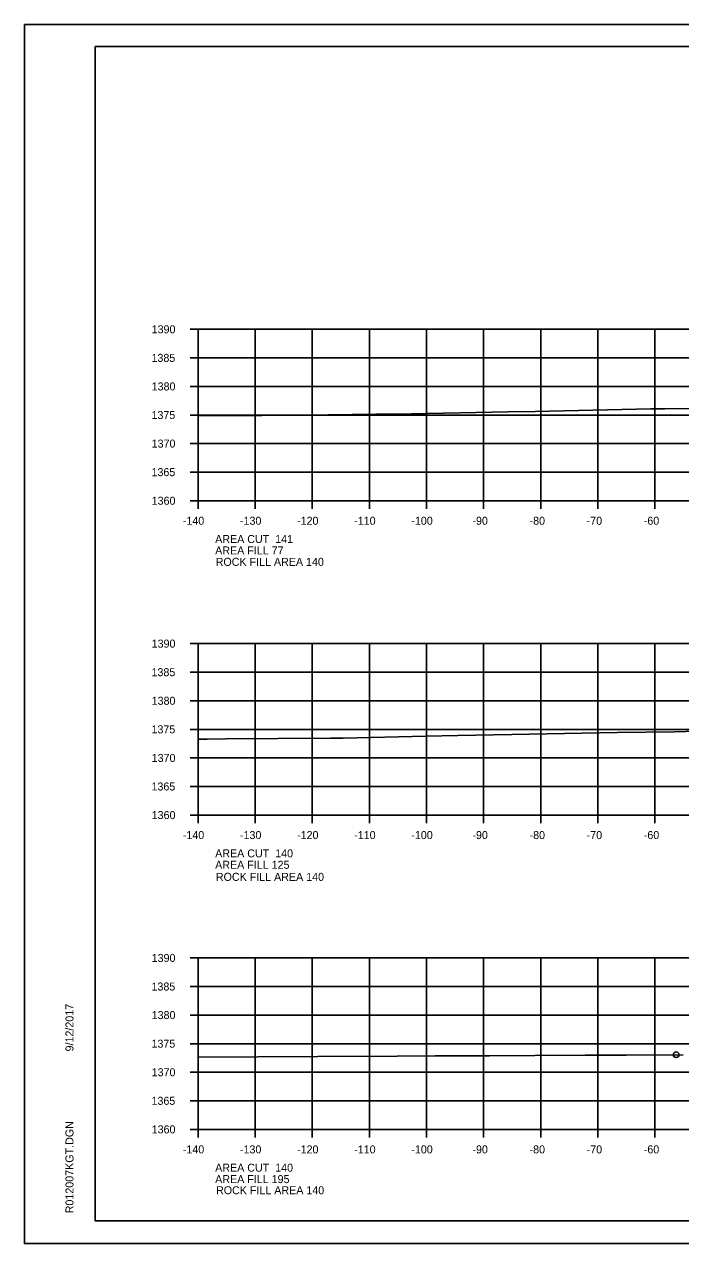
# Model space of a CAD drawing. Extents: x 1374311 to 1383814, y 384102 to 406278.
# Drawn here: x 1382469.7 to 1382584.6, y 404145.1 to 404358.4 of the extents above; entities that cross this region are included whole.
import ezdxf

# ---------------------------------------------------------------- set-up
doc = ezdxf.new("R2010")
doc.units = 0
for name, color, linetype in [('R_Axis', 7, 'Continuous'), ('R_Axis Annot', 7, 'Continuous'), ('R_Border', 7, 'Continuous'), ('R_Exist Surface', 7, 'Continuous'), ('R_Fin Surface', 7, 'Continuous'), ('R_Grid', 7, 'Continuous'), ('R_No Plot', 7, 'Continuous')]:
    doc.layers.add(name, color=color, linetype=linetype)

msp = doc.modelspace()

# ---------------------------------------------------------------- linework, layer by layer
at = {"layer": 'R_Axis'}
for p, q in [((1382498.67, 404305.04), (1382500.07, 404305.04)), ((1382500.07, 404275.04), (1382500.07, 404305.04)), ((1382498.67, 404300.04), (1382500.07, 404300.04)), ((1382498.67, 404295.04), (1382500.07, 404295.04)), ((1382498.67, 404290.04), (1382500.07, 404290.04)), ((1382498.67, 404285.04), (1382500.07, 404285.04)), ((1382498.67, 404280.04), (1382500.07, 404280.04)), ((1382498.67, 404275.04), (1382500.07, 404275.04)), ((1382500.07, 404275.04), (1382780.07, 404275.04)), ((1382500.07, 404273.64), (1382500.07, 404275.04)), ((1382510.07, 404273.64), (1382510.07, 404275.04)), ((1382520.07, 404273.64), (1382520.07, 404275.04)), ((1382530.07, 404273.64), (1382530.07, 404275.04)), ((1382540.07, 404273.64), (1382540.07, 404275.04)), ((1382550.07, 404273.64), (1382550.07, 404275.04)), ((1382560.07, 404273.64), (1382560.07, 404275.04)), ((1382570.07, 404273.64), (1382570.07, 404275.04)), ((1382580.07, 404273.64), (1382580.07, 404275.04)), ((1382498.67, 404250.04), (1382500.07, 404250.04)), ((1382500.07, 404220.04), (1382500.07, 404250.04)), ((1382498.67, 404245.04), (1382500.07, 404245.04)), ((1382498.67, 404240.04), (1382500.07, 404240.04)), ((1382498.67, 404235.04), (1382500.07, 404235.04)), ((1382498.67, 404230.04), (1382500.07, 404230.04)), ((1382498.67, 404225.04), (1382500.07, 404225.04)), ((1382498.67, 404220.04), (1382500.07, 404220.04)), ((1382500.07, 404220.04), (1382780.07, 404220.04)), ((1382500.07, 404218.64), (1382500.07, 404220.04)), ((1382510.07, 404218.64), (1382510.07, 404220.04)), ((1382520.07, 404218.64), (1382520.07, 404220.04)), ((1382530.07, 404218.64), (1382530.07, 404220.04)), ((1382540.07, 404218.64), (1382540.07, 404220.04)), ((1382550.07, 404218.64), (1382550.07, 404220.04)), ((1382560.07, 404218.64), (1382560.07, 404220.04)), ((1382570.07, 404218.64), (1382570.07, 404220.04)), ((1382580.07, 404218.64), (1382580.07, 404220.04)), ((1382498.67, 404195.04), (1382500.07, 404195.04)), ((1382500.07, 404165.04), (1382500.07, 404195.04)), ((1382498.67, 404190.04), (1382500.07, 404190.04)), ((1382498.67, 404185.04), (1382500.07, 404185.04)), ((1382498.67, 404180.04), (1382500.07, 404180.04)), ((1382498.67, 404175.04), (1382500.07, 404175.04)), ((1382498.67, 404170.04), (1382500.07, 404170.04)), ((1382498.67, 404165.04), (1382500.07, 404165.04)), ((1382500.07, 404165.04), (1382780.07, 404165.04)), ((1382500.07, 404163.64), (1382500.07, 404165.04)), ((1382510.07, 404163.64), (1382510.07, 404165.04)), ((1382520.07, 404163.64), (1382520.07, 404165.04)), ((1382530.07, 404163.64), (1382530.07, 404165.04)), ((1382540.07, 404163.64), (1382540.07, 404165.04)), ((1382550.07, 404163.64), (1382550.07, 404165.04)), ((1382560.07, 404163.64), (1382560.07, 404165.04)), ((1382570.07, 404163.64), (1382570.07, 404165.04)), ((1382580.07, 404163.64), (1382580.07, 404165.04))]:
    msp.add_line(p, q, dxfattribs=at)
at = {"layer": 'R_Border'}
for p, q in [((1382482.07, 404354.5), (1382798.25, 404354.5)), ((1382482.07, 404149.04), (1382482.07, 404354.5)), ((1382482.07, 404149.04), (1382482.07, 404149.04)), ((1382798.25, 404149.04), (1382482.07, 404149.04))]:
    msp.add_line(p, q, dxfattribs=at)
at = {"layer": 'R_Exist Surface'}
for points in [[(1382500.07, 404289.93), (1382501.34, 404289.95), (1382511.25, 404289.98), (1382518.68, 404290.01), (1382531.2, 404290.21), (1382537.42, 404290.24), (1382554.33, 404290.6), (1382559.12, 404290.65), (1382579.35, 404291.1), (1382581.81, 404291.12), (1382597.5, 404291.28)], [(1382500.07, 404233.31), (1382501.65, 404233.32), (1382504.85, 404233.36), (1382523.28, 404233.5), (1382523.58, 404233.5), (1382525.48, 404233.51), (1382540.03, 404233.84), (1382545.58, 404233.94), (1382554.99, 404234.16), (1382567.3, 404234.38), (1382573.42, 404234.51), (1382583.49, 404234.63), (1382587.5, 404234.71)], [(1382500.07, 404177.7), (1382521.05, 404177.8), (1382534.95, 404177.86), (1382541.6, 404177.91), (1382551.11, 404177.92), (1382559.03, 404177.98), (1382567.83, 404178.04), (1382575.02, 404178.05), (1382585.03, 404178.11)]]:
    msp.add_lwpolyline(points, dxfattribs=at)
at = {"layer": 'R_Grid'}
for p, q in [((1382500.07, 404305.04), (1382780.07, 404305.04)), ((1382500.07, 404275.04), (1382500.07, 404305.04)), ((1382510.07, 404275.04), (1382510.07, 404305.04)), ((1382520.07, 404275.04), (1382520.07, 404305.04)), ((1382530.07, 404275.04), (1382530.07, 404305.04)), ((1382540.07, 404275.04), (1382540.07, 404305.04)), ((1382550.07, 404275.04), (1382550.07, 404305.04)), ((1382560.07, 404275.04), (1382560.07, 404305.04)), ((1382570.07, 404275.04), (1382570.07, 404305.04)), ((1382580.07, 404275.04), (1382580.07, 404305.04)), ((1382500.07, 404300.04), (1382780.07, 404300.04)), ((1382500.07, 404295.04), (1382780.07, 404295.04)), ((1382500.07, 404290.04), (1382780.07, 404290.04)), ((1382500.07, 404285.04), (1382780.07, 404285.04)), ((1382500.07, 404280.04), (1382780.07, 404280.04)), ((1382500.07, 404275.04), (1382780.07, 404275.04)), ((1382500.07, 404250.04), (1382780.07, 404250.04)), ((1382500.07, 404220.04), (1382500.07, 404250.04)), ((1382510.07, 404220.04), (1382510.07, 404250.04)), ((1382520.07, 404220.04), (1382520.07, 404250.04)), ((1382530.07, 404220.04), (1382530.07, 404250.04)), ((1382540.07, 404220.04), (1382540.07, 404250.04)), ((1382550.07, 404220.04), (1382550.07, 404250.04)), ((1382560.07, 404220.04), (1382560.07, 404250.04)), ((1382570.07, 404220.04), (1382570.07, 404250.04)), ((1382580.07, 404220.04), (1382580.07, 404250.04)), ((1382500.07, 404245.04), (1382780.07, 404245.04)), ((1382500.07, 404240.04), (1382780.07, 404240.04)), ((1382500.07, 404235.04), (1382780.07, 404235.04)), ((1382500.07, 404230.04), (1382780.07, 404230.04)), ((1382500.07, 404225.04), (1382780.07, 404225.04)), ((1382500.07, 404220.04), (1382780.07, 404220.04)), ((1382500.07, 404195.04), (1382780.07, 404195.04)), ((1382500.07, 404165.04), (1382500.07, 404195.04)), ((1382510.07, 404165.04), (1382510.07, 404195.04)), ((1382520.07, 404165.04), (1382520.07, 404195.04)), ((1382530.07, 404165.04), (1382530.07, 404195.04)), ((1382540.07, 404165.04), (1382540.07, 404195.04)), ((1382550.07, 404165.04), (1382550.07, 404195.04)), ((1382560.07, 404165.04), (1382560.07, 404195.04)), ((1382570.07, 404165.04), (1382570.07, 404195.04)), ((1382580.07, 404165.04), (1382580.07, 404195.04)), ((1382500.07, 404190.04), (1382780.07, 404190.04)), ((1382500.07, 404185.04), (1382780.07, 404185.04)), ((1382500.07, 404180.04), (1382780.07, 404180.04)), ((1382500.07, 404175.04), (1382780.07, 404175.04)), ((1382500.07, 404170.04), (1382780.07, 404170.04)), ((1382500.07, 404165.04), (1382780.07, 404165.04))]:
    msp.add_line(p, q, dxfattribs=at)
at = {"layer": 'R_No Plot'}
for p, q in [((1382469.67, 404358.39), (1382803, 404358.39)), ((1382469.67, 404145.06), (1382803, 404145.06))]:
    msp.add_line(p, q, dxfattribs=at)
for points in [[(1382469.66, 404358.39), (1382803, 404358.39), (1382803, 404145.05), (1382469.66, 404145.05)], [(1382715.99, 404354.5), (1382715.99, 404344.62), (1382751.72, 404344.62), (1382751.72, 404341.7), (1382774.92, 404341.7), (1382774.92, 404317.36), (1382798.25, 404317.36), (1382798.25, 404149.04), (1382482.07, 404149.04), (1382482.07, 404354.5)]]:
    msp.add_lwpolyline(points, close=True, dxfattribs=at)
msp.add_circle((1382583.8, 404178.11), 0.5, dxfattribs=at)
msp.add_circle((1382583.8, 404178.11), 0.5, dxfattribs=at)

# ---------------------------------------------------------------- texts
at = {"layer": 'R_Axis Annot'}
for s, p in [('1390', (1382491.95, 404304.34)), ('1385', (1382491.92, 404299.34)), ('1380', (1382491.95, 404294.34)), ('1375', (1382491.92, 404289.34)), ('1370', (1382491.95, 404284.34)), ('1365', (1382491.92, 404279.34)), ('1360', (1382491.95, 404274.34)), ('-140', (1382497.41, 404270.84)), ('-130', (1382507.41, 404270.84)), ('-120', (1382517.41, 404270.84)), ('-110', (1382527.41, 404270.84)), ('-100', (1382537.41, 404270.84)), ('-90', (1382548.11, 404270.84)), ('-80', (1382558.11, 404270.84)), ('-70', (1382568.11, 404270.84)), ('-60', (1382578.11, 404270.84)), ('AREA CUT  141', (1382503.07, 404267.64)), ('AREA FILL 77', (1382503.07, 404265.64)), ('1390', (1382491.95, 404249.34)), ('1385', (1382491.92, 404244.34)), ('1380', (1382491.95, 404239.34)), ('1375', (1382491.92, 404234.34)), ('1370', (1382491.95, 404229.34)), ('1365', (1382491.92, 404224.34)), ('1360', (1382491.95, 404219.34)), ('-140', (1382497.41, 404215.84)), ('-130', (1382507.41, 404215.84)), ('-120', (1382517.41, 404215.84)), ('-110', (1382527.41, 404215.84)), ('-100', (1382537.41, 404215.84)), ('-90', (1382548.11, 404215.84)), ('-80', (1382558.11, 404215.84)), ('-70', (1382568.11, 404215.84)), ('-60', (1382578.11, 404215.84)), ('AREA CUT  140', (1382503.07, 404212.64)), ('AREA FILL 125', (1382503.07, 404210.64)), ('1390', (1382491.95, 404194.34)), ('1385', (1382491.92, 404189.34)), ('1380', (1382491.95, 404184.34)), ('1375', (1382491.92, 404179.34)), ('1370', (1382491.95, 404174.34)), ('1365', (1382491.92, 404169.34)), ('1360', (1382491.95, 404164.34)), ('-140', (1382497.41, 404160.84)), ('-130', (1382507.41, 404160.84)), ('-120', (1382517.41, 404160.84)), ('-110', (1382527.41, 404160.84)), ('-100', (1382537.41, 404160.84)), ('-90', (1382548.11, 404160.84)), ('-80', (1382558.11, 404160.84)), ('-70', (1382568.11, 404160.84)), ('-60', (1382578.11, 404160.84)), ('AREA CUT  140', (1382503.07, 404157.64)), ('AREA FILL 195', (1382503.07, 404155.64))]:
    msp.add_text(s, height=1.4, dxfattribs=at).set_placement(p)
at = {"layer": 'R_Border'}
for s, p in [('9/12/2017', (1382478.26, 404178.68)), ('R012007KGT.DGN', (1382478.26, 404150.36))]:
    msp.add_text(s, height=1.4, rotation=90, dxfattribs=at).set_placement(p)
at = {"layer": 'R_Fin Surface'}
for p in [(1382503.16, 404263.65), (1382503.19, 404208.53), (1382503.22, 404153.69)]:
    msp.add_text('ROCK FILL AREA 140', height=1.4, dxfattribs=at).set_placement(p)

doc.saveas('drawing.dxf')
